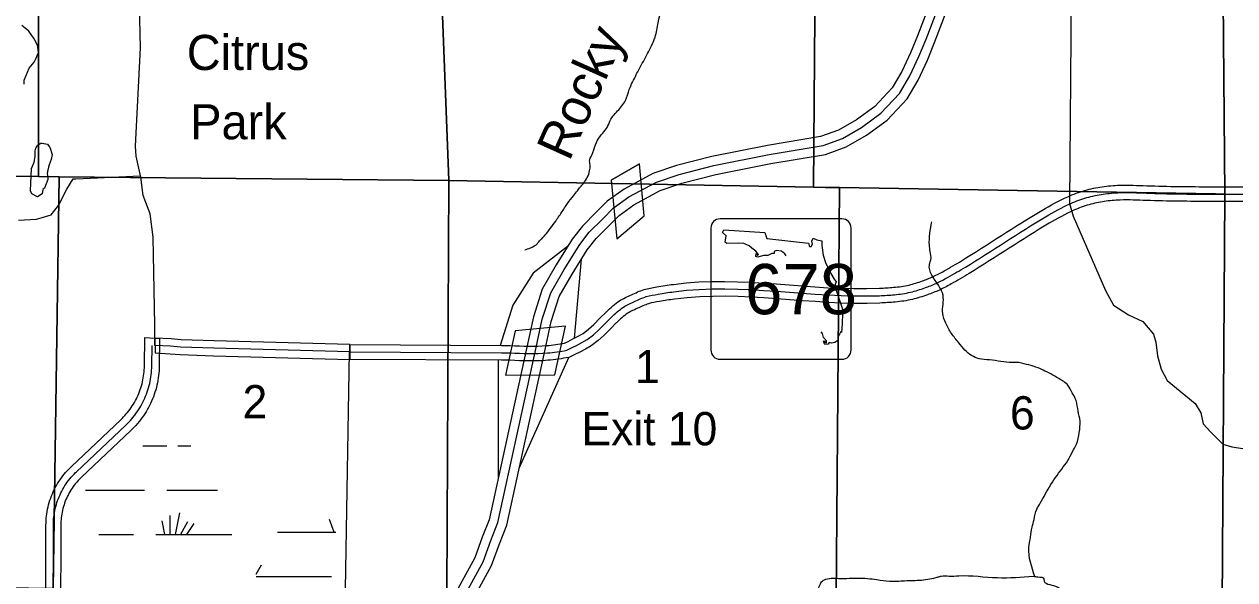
# Model space of a CAD drawing. Extents: x 380424 to 701066, y 1117407 to 1412949.
# Drawn here: x 467937 to 484334, y 1358647 to 1366165 of the extents above; entities that cross this region are included whole.
import ezdxf

# ---------------------------------------------------------------- set-up
doc = ezdxf.new("R2010")
doc.units = 0
for name, color, linetype in [('Bridges and Drawbridges Tollroads', 7, 'Continuous'), ('Communities and Subdivisions Names without Post Office', 7, 'Continuous'), ('County Route Divided Highway Outline and Fill', 7, 'Continuous'), ('County Routes Highway Center Lines', 7, 'Continuous'), ('Lakes and Ponds', 7, 'Continuous'), ('Local Roads Paved', 7, 'Continuous'), ('Masks for Road Features', 7, 'Continuous'), ('Narrow River Creek and Branch and Slough', 7, 'Continuous'), ('Narrow River Creek and Branch and Slough Text', 7, 'Continuous'), ('Roadshilelds State Highways', 7, 'Continuous'), ('Section Lines', 7, 'Continuous'), ('Section Numbers', 7, 'Continuous'), ('State Route Divided Highway Outline and Fill', 7, 'Continuous'), ('State Routes Highway Center Lines', 7, 'Continuous'), ('Swamps', 7, 'Continuous'), ('Toll Divided Highway Outline and Fill', 7, 'Continuous'), ('Toll Highway Center Lines', 7, 'Continuous'), ('Toll Ramps', 7, 'Continuous'), ('Tollroads Related Text', 7, 'Continuous'), ('Township  and Range lines', 7, 'Continuous')]:
    doc.layers.add(name, color=color, linetype=linetype)

msp = doc.modelspace()

# ---------------------------------------------------------------- linework, layer by layer
at = {"layer": 'Bridges and Drawbridges Tollroads'}
for p, q in [((475888, 1364057), (476270, 1364274)), ((475963, 1363263), (476336, 1363571))]:
    msp.add_line(p, q, dxfattribs=at)
at = {"layer": 'County Route Divided Highway Outline and Fill'}
msp.add_line((469771, 1361911), (469769, 1361716), dxfattribs=at)
msp.add_lwpolyline([(468228, 1358098), (468232, 1359387), (468233, 1359417), (468234, 1359448), (468236, 1359479), (468239, 1359510), (468244, 1359541), (468248, 1359572), (468254, 1359602), (468261, 1359633), (468268, 1359663), (468277, 1359693), (468286, 1359723), (468296, 1359752), (468307, 1359781), (468318, 1359810), (468331, 1359839), (468344, 1359867), (468358, 1359894), (468373, 1359922), (468389, 1359949), (468405, 1359975), (468422, 1360001), (468440, 1360027), (468459, 1360052), (468478, 1360076), (468498, 1360100), (468519, 1360123), (468540, 1360146), (468562, 1360168), (468577, 1360182), (469244, 1360812), (469264, 1360831), (469283, 1360851), (469302, 1360871), (469320, 1360892), (469337, 1360913), (469354, 1360934), (469371, 1360956), (469386, 1360978), (469401, 1361001), (469416, 1361024), (469430, 1361048), (469443, 1361072), (469456, 1361096), (469468, 1361120), (469479, 1361145), (469490, 1361170), (469500, 1361196), (469509, 1361222), (469518, 1361247), (469526, 1361274), (469533, 1361300), (469539, 1361327), (469545, 1361353), (469550, 1361380), (469555, 1361407), (469558, 1361434), (469561, 1361461), (469564, 1361489), (469565, 1361516), (469566, 1361544), (469571, 1361924), (469771, 1361914), (469766, 1361541), (469766, 1361540), (469765, 1361508), (469763, 1361475), (469760, 1361442), (469757, 1361410), (469753, 1361378), (469747, 1361345), (469741, 1361313), (469734, 1361281), (469727, 1361250), (469718, 1361218), (469708, 1361187), (469698, 1361156), (469687, 1361125), (469675, 1361095), (469662, 1361065), (469649, 1361035), (469634, 1361006), (469619, 1360977), (469603, 1360948), (469587, 1360920), (469569, 1360892), (469551, 1360865), (469532, 1360838), (469513, 1360812), (469493, 1360787), (469472, 1360762), (469450, 1360737), (469428, 1360713), (469405, 1360690), (469382, 1360667), (468715, 1360038), (468702, 1360025), (468684, 1360007), (468667, 1359989), (468650, 1359969), (468633, 1359950), (468618, 1359930), (468602, 1359910), (468588, 1359889), (468574, 1359867), (468560, 1359846), (468548, 1359824), (468535, 1359801), (468524, 1359779), (468513, 1359756), (468503, 1359732), (468493, 1359709), (468484, 1359685), (468476, 1359661), (468469, 1359637), (468462, 1359612), (468456, 1359587), (468450, 1359562), (468445, 1359537), (468441, 1359512), (468438, 1359487), (468436, 1359462), (468434, 1359436), (468433, 1359411), (468432, 1359385), (468428, 1358097)], dxfattribs=at)
msp.add_lwpolyline([(472348, 1361830), (470509, 1361880), (470062, 1361894), (469927, 1361906), (469706, 1361917), (469709, 1361717), (469913, 1361707), (470050, 1361695), (470503, 1361680), (472347, 1361630)], close=True, dxfattribs=at)
at = {"layer": 'County Routes Highway Center Lines'}
for points in [[(472348, 1361730), (470506, 1361780), (470056, 1361795), (469920, 1361807), (469707, 1361817), (469705, 1361978), (469705, 1362092), (469684, 1363286), (469643, 1363598), (469549, 1363848), (469518, 1364098), (469455, 1364379), (469445, 1364514), (469512, 1365848), (469476, 1367393)], [(468328, 1358097), (468332, 1359386), (468333, 1359414), (468334, 1359442), (468336, 1359471), (468339, 1359499), (468342, 1359527), (468347, 1359555), (468352, 1359582), (468358, 1359610), (468365, 1359638), (468373, 1359665), (468381, 1359692), (468390, 1359719), (468400, 1359745), (468411, 1359771), (468422, 1359797), (468434, 1359823), (468447, 1359848), (468460, 1359873), (468475, 1359897), (468489, 1359921), (468505, 1359945), (468521, 1359968), (468538, 1359991), (468556, 1360013), (468574, 1360035), (468593, 1360056), (468612, 1360077), (468632, 1360097), (468646, 1360110), (469313, 1360740), (469335, 1360761), (469356, 1360782), (469376, 1360804), (469396, 1360827), (469415, 1360850), (469434, 1360873), (469451, 1360897), (469469, 1360922), (469485, 1360947), (469501, 1360972), (469517, 1360998), (469531, 1361024), (469545, 1361051), (469558, 1361078), (469571, 1361105), (469582, 1361133), (469593, 1361160), (469604, 1361189), (469613, 1361217), (469622, 1361246), (469630, 1361275), (469637, 1361304), (469643, 1361333), (469649, 1361363), (469654, 1361392), (469658, 1361422), (469661, 1361452), (469663, 1361482), (469665, 1361512), (469666, 1361542), (469666, 1361542), (469670, 1361819)], [(472265, 1357179), (472345, 1361730)]]:
    msp.add_lwpolyline(points, dxfattribs=at)
at = {"layer": 'Lakes and Ponds'}
msp.add_lwpolyline([(467935, 1365356), (467938, 1365409), (468006, 1365572), (468074, 1365654), (468095, 1365698), (468129, 1365785), (468118, 1365880), (468074, 1365969), (467998, 1366073), (467951, 1366113), (467903, 1366149)], dxfattribs=at)
msp.add_lwpolyline([(468037, 1364211), (468063, 1364275), (468074, 1364301), (468084, 1364375), (468084, 1364454), (468095, 1364486), (468116, 1364528), (468164, 1364554), (468180, 1364554), (468253, 1364544), (468275, 1364512), (468285, 1364502), (468317, 1364401), (468301, 1364333), (468275, 1364264), (468264, 1364232), (468253, 1364174), (468248, 1364143), (468253, 1364121), (468259, 1364063), (468211, 1363947), (468190, 1363931), (468181, 1363869), (468118, 1363830), (468042, 1363868), (468024, 1363909)], close=True, dxfattribs=at)
at = {"layer": 'Local Roads Paved'}
for points in [[(482118, 1366568), (482097, 1363738), (482147, 1363567), (482584, 1362564), (482692, 1362363), (482893, 1362234), (483088, 1362142), (483232, 1361972), (483263, 1361864), (483289, 1361679), (483335, 1361499), (483420, 1361345), (483796, 1361031), (483873, 1360908), (483904, 1360759), (484012, 1360645), (484171, 1360481), (484294, 1360445), (484711, 1360383)], [(467858, 1363514), (468105, 1363527), (468303, 1363588), (468402, 1363712), (468513, 1363935), (468600, 1364071), (468637, 1364071), (469514, 1364115)]]:
    msp.add_lwpolyline(points, dxfattribs=at)
at = {"layer": 'Masks for Road Features'}
msp.add_line((472348, 1361830), (472347, 1361630), dxfattribs=at)
for points in [[(476270, 1364274), (475888, 1364057), (475963, 1363263), (476336, 1363571)], [(474589, 1362017), (474458, 1361417), (475125, 1361422), (475267, 1362079)]]:
    msp.add_lwpolyline(points, close=True, dxfattribs=at)
at = {"layer": 'Narrow River Creek and Branch and Slough'}
for points in [[(474719, 1363111), (474861, 1363175), (474896, 1363206), (474917, 1363234), (474946, 1363263), (475010, 1363334), (475153, 1363527), (475235, 1363648), (475278, 1363713), (475296, 1363738), (475378, 1363845), (475431, 1363913), (475470, 1363963), (475492, 1363988), (475528, 1364033), (475600, 1364205), (475600, 1364279), (475595, 1364311), (475626, 1364395), (475674, 1364533), (475743, 1364654), (475854, 1364812), (475864, 1364839), (475975, 1364992), (476081, 1365135), (476133, 1365282), (476176, 1365383), (476228, 1365483), (476265, 1365557), (476324, 1365663), (476434, 1365874), (476482, 1365990), (476524, 1366185), (476625, 1366576), (476677, 1366766), (476746, 1366914), (476799, 1367009), (476852, 1367067), (476899, 1367136), (476978, 1367189), (477100, 1367273), (477195, 1367331), (477311, 1367405), (477401, 1367469), (477459, 1367516), (477554, 1367627), (477638, 1367691), (477763, 1367886), (477797, 1367997), (477866, 1368377), (477877, 1368506), (477869, 1368677), (477844, 1368937), (477755, 1369148), (477686, 1369285), (477612, 1369439), (477512, 1369676), (477459, 1369851), (477443, 1369946), (477443, 1369998), (477469, 1370120), (477528, 1370241), (477538, 1370273), (477549, 1370289), (477617, 1370421), (477617, 1370426), (477654, 1370516), (477665, 1370627), (477702, 1370727), (477691, 1370944), (477691, 1371018), (477686, 1371155), (477691, 1371245), (477697, 1371282), (477734, 1371414), (477786, 1371646), (477792, 1371725), (477802, 1371773), (477813, 1371852), (477813, 1371915), (477823, 1372000)], [(481627, 1358693), (481546, 1359083), (481568, 1359225), (481589, 1359357), (481615, 1359463), (481652, 1359605), (481700, 1359685), (481768, 1359806), (481927, 1360060), (482090, 1360292), (482154, 1360413), (482191, 1360482), (482228, 1360640), (482238, 1360794), (482212, 1360931), (482185, 1361073), (482133, 1361179), (482075, 1361279), (481953, 1361369), (481842, 1361433), (481737, 1361485), (481605, 1361538), (481483, 1361570), (481409, 1361586), (481319, 1361586), (481013, 1361623), (480870, 1361639), (480770, 1361681), (480680, 1361755), (480596, 1361855), (480496, 1361982), (480422, 1362119), (480379, 1362251), (480383, 1362497), (480231, 1362769), (480200, 1362917), (480219, 1362979), (480209, 1363092), (480198, 1363175), (480229, 1363493)], [(481605, 1358697), (481668, 1358686), (481747, 1358660), (481747, 1358649), (481906, 1358560), (481990, 1358512), (482080, 1358438), (482159, 1358401), (482259, 1358338), (482413, 1358227), (482592, 1358137), (482740, 1358084), (482893, 1358026), (483041, 1358000), (483242, 1357968), (483506, 1357958), (483669, 1357995), (483949, 1358016), (484118, 1358074), (484245, 1358137), (484377, 1358222), (484509, 1358354), (484625, 1358470), (484731, 1358639), (484831, 1358892), (484895, 1359061), (484947, 1359283), (484953, 1359579), (484963, 1359743), (484979, 1359954), (485027, 1360218), (485122, 1360434), (485159, 1360503), (485217, 1360603), (485296, 1360699), (485344, 1360741), (485449, 1360836), (485549, 1360873), (485655, 1360936), (485724, 1360963), (485829, 1361021), (485893, 1361068), (486056, 1361216)], [(477082, 1357024), (477095, 1357197), (477095, 1357218), (477089, 1357250), (477089, 1357271), (477089, 1357282), (477079, 1357308), (477058, 1357382), (477058, 1357456), (477063, 1357498), (477100, 1357599), (477158, 1357688), (477248, 1357752), (477380, 1357836), (477543, 1357878), (477628, 1357910), (477792, 1357905), (478172, 1357863), (478267, 1357873), (478388, 1357884), (478468, 1357910), (478552, 1357963), (478589, 1358005), (478626, 1358058), (478658, 1358116), (478674, 1358232), (478689, 1358343), (478684, 1358438), (478689, 1358486), (478705, 1358554), (478721, 1358591), (478737, 1358618), (478795, 1358655), (478990, 1358665), (479228, 1358671), (479487, 1358649), (479656, 1358628), (479862, 1358634), (480089, 1358644), (480316, 1358686), (480358, 1358697), (480464, 1358697), (480596, 1358702), (481119, 1358676), (481605, 1358697)]]:
    msp.add_spline(points, degree=3, dxfattribs=at)
at = {"layer": 'Roadshilelds State Highways'}
for p, q in [((479013, 1363531), (477363, 1363531)), ((477238, 1363406), (477238, 1361756)), ((479138, 1361756), (479138, 1363406)), ((477363, 1361631), (479013, 1361631))]:
    msp.add_line(p, q, dxfattribs=at)
for points in [[(478258, 1363032), (478238, 1363058), (478195, 1363094), (478126, 1363104), (478096, 1363091), (478093, 1363061), (478063, 1363064), (478010, 1363035), (477951, 1363035), (477875, 1363015), (477849, 1363021), (477852, 1363064), (477869, 1363035), (477885, 1363051), (477849, 1363094), (477793, 1363137), (477757, 1363166), (477684, 1363199), (477608, 1363203), (477453, 1363199), (477430, 1363216), (477443, 1363302), (477397, 1363345), (477414, 1363384)], [(477414, 1363384), (477968, 1363345), (477997, 1363265), (478561, 1363203), (478574, 1363157), (478597, 1363157), (478614, 1363190), (478604, 1363229), (478624, 1363269), (478673, 1363246), (478739, 1363236), (478739, 1363173), (478759, 1363038), (478792, 1362942), (478861, 1362794), (478907, 1362715), (478933, 1362678), (478914, 1362622), (478940, 1362553), (478973, 1362457), (478996, 1362378), (479022, 1362309), (479022, 1362246), (479016, 1362121), (479013, 1362048), (479009, 1361992), (478996, 1362009), (478980, 1361972), (478957, 1361933), (478957, 1361887), (478917, 1361857), (478874, 1361850), (478838, 1361857), (478825, 1361837), (478782, 1361831), (478762, 1361867), (478772, 1361883), (478785, 1361860), (478802, 1361854), (478802, 1361883), (478765, 1361926), (478752, 1361979), (478730, 1362004)]]:
    msp.add_lwpolyline(points, dxfattribs=at)
for centre, start, end in [((477363, 1363406), 89.9997, 179.9997), ((479013, 1363406), 359.9997, 89.9997), ((477363, 1361756), 179.9997, 269.9997), ((479013, 1361756), 269.9997, 359.9997)]:
    msp.add_arc(centre, 125, start, end, dxfattribs=at)
at = {"layer": 'Section Lines'}
for points in [[(468127, 1369269), (468130, 1364103), (463089, 1364163), (462848, 1364167), (462841, 1369249)], [(473492, 1369227), (473689, 1364050), (468410, 1364100), (468130, 1364103), (468127, 1369269)], [(478670, 1369184), (478626, 1363959), (473689, 1364050), (473492, 1369227)], [(484160, 1369139), (484155, 1369125), (484198, 1363867), (484075, 1363868), (478981, 1363956), (478787, 1363956), (478626, 1363959), (478670, 1369184)], [(489439, 1369142), (489416, 1363802), (484198, 1363867), (484155, 1369125), (484160, 1369139)], [(468410, 1364100), (468327, 1358528), (463017, 1358603), (463089, 1364163), (468130, 1364103)], [(473689, 1364050), (473663, 1358474), (468327, 1358528), (468410, 1364100)], [(478626, 1363959), (478787, 1363956), (478981, 1363956), (478936, 1358393), (473663, 1358474), (473689, 1364050)], [(484198, 1363867), (484198, 1363851), (484164, 1358317), (478936, 1358393), (478981, 1363956), (484075, 1363868)], [(489416, 1363802), (489403, 1358280), (484164, 1358317), (484198, 1363851), (484198, 1363867)]]:
    msp.add_lwpolyline(points, close=True, dxfattribs=at)
at = {"layer": 'State Route Divided Highway Outline and Fill'}
for points in [[(475256, 1361849), (475305, 1361873), (475370, 1361907), (475442, 1361944), (475508, 1361982), (475582, 1362038), (475653, 1362104), (475735, 1362186), (475819, 1362269)], [(475957, 1362125), (475877, 1362044), (475792, 1361959), (475710, 1361884), (475618, 1361814), (475538, 1361769), (475462, 1361729), (475395, 1361694), (475315, 1361656)], [(474519, 1361617), (474401, 1361618), (472347, 1361630), (472348, 1361830), (474403, 1361818), (474520, 1361817)]]:
    msp.add_lwpolyline(points, dxfattribs=at)
for points in [[(475822, 1362272), (476001, 1362423), (476161, 1362503), (476333, 1362575), (476505, 1362610), (476730, 1362645), (479522, 1362592), (479713, 1362605), (479922, 1362636), (480105, 1362693), (480250, 1362750), (480396, 1362826), (480633, 1362965), (481722, 1363646), (482071, 1363831), (482304, 1363916), (482537, 1363966), (482775, 1363987), (483141, 1363980), (484014, 1363966), (486588, 1363946), (489396, 1363913), (491129, 1363900), (491519, 1363900), (491985, 1363926), (492443, 1363940), (493778, 1363893), (494974, 1363886), (495278, 1363906), (495566, 1363957), (495817, 1364041), (496051, 1364132), (496287, 1364247), (496541, 1364423), (496995, 1364723), (497239, 1364893), (497402, 1364978), (497560, 1365043), (497710, 1365080), (497882, 1365087), (498955, 1365094), (499048, 1365100), (499151, 1365128), (499284, 1365189), (499534, 1365347), (499670, 1365426), (499819, 1365478), (499974, 1365508), (500167, 1365514), (500587, 1365541), (500959, 1365554), (501315, 1365594), (502039, 1365668), (502292, 1365681), (502512, 1365674), (502716, 1365631), (502897, 1365558), (503064, 1365461), (503405, 1365257), (503552, 1365196), (503697, 1365160), (503838, 1365148), (504421, 1365148), (505343, 1365134), (506346, 1365101), (506605, 1365087), (507174, 1365081), (507461, 1365087), (507709, 1365087), (507983, 1365087), (509644, 1365061), (510926, 1365041), (511452, 1365020), (511640, 1364970), (511878, 1364885), (512071, 1364778), (512279, 1364625), (512384, 1364536), (512529, 1364340), (512662, 1364088), (512870, 1363557), (513144, 1362911), (513340, 1362672), (513615, 1362472), (513820, 1362379), (513997, 1362324), (514229, 1362305), (518668, 1362278), (518806, 1362238), (518953, 1362152), (519066, 1362044)], [(518932, 1361896), (518832, 1361991), (518726, 1362052), (518638, 1362078), (514220, 1362105), (513959, 1362126), (513749, 1362191), (513514, 1362298), (513202, 1362525), (512971, 1362807), (512685, 1363482), (512479, 1364005), (512359, 1364233), (512237, 1364398), (512155, 1364469), (511963, 1364610), (511796, 1364702), (511580, 1364778), (511422, 1364821), (510920, 1364841), (509641, 1364861), (507981, 1364887), (507709, 1364887), (507463, 1364887), (507176, 1364881), (506598, 1364888), (506337, 1364901), (505339, 1364934), (504420, 1364948), (503829, 1364948), (503664, 1364962), (503489, 1365006), (503315, 1365078), (502963, 1365288), (502809, 1365378), (502657, 1365439), (502488, 1365475), (502294, 1365481), (502054, 1365468), (501337, 1365395), (500973, 1365355), (500597, 1365341), (500177, 1365315), (499997, 1365308), (499872, 1365284), (499754, 1365243), (499637, 1365175), (499380, 1365013), (499220, 1364940), (499082, 1364902), (498962, 1364894), (497887, 1364888), (497739, 1364881), (497623, 1364852), (497487, 1364797), (497343, 1364722), (497107, 1364558), (496654, 1364257), (496388, 1364074), (496131, 1363948), (495885, 1363852), (495615, 1363763), (495302, 1363707), (494980, 1363686), (493774, 1363693), (492442, 1363740), (491993, 1363727), (491525, 1363700), (491128, 1363700), (489394, 1363713), (486586, 1363746), (484011, 1363767), (483137, 1363780), (482782, 1363786), (482567, 1363767), (482360, 1363723), (482153, 1363648), (481822, 1363473), (480736, 1362793), (480493, 1362651), (480333, 1362568), (480171, 1362504), (479967, 1362441), (479735, 1362406), (479527, 1362392), (476743, 1362445), (476541, 1362414), (476393, 1362383), (476245, 1362321), (476111, 1362254), (475959, 1362126)], [(475819, 1362269), (475821, 1362272), (475822, 1362272)], [(475959, 1362126), (475958, 1362125), (475957, 1362125)], [(474520, 1361817), (475016, 1361817), (475256, 1361849)], [(475315, 1361656), (475030, 1361617), (474519, 1361617)]]:
    msp.add_spline(points, degree=3, dxfattribs=at)
at = {"layer": 'State Routes Highway Center Lines'}
for points in [[(475285, 1361753), (475350, 1361784), (475416, 1361818), (475490, 1361857), (475563, 1361898), (475646, 1361961), (475723, 1362032), (475806, 1362115), (475889, 1362198)], [(472348, 1361730), (474402, 1361718), (474519, 1361717)]]:
    msp.add_lwpolyline(points, dxfattribs=at)
for points in [[(475889, 1362198), (476056, 1362338), (476203, 1362412), (476363, 1362479), (476523, 1362512), (476736, 1362545), (479524, 1362492), (479724, 1362505), (479944, 1362539), (480138, 1362599), (480291, 1362659), (480445, 1362739), (480685, 1362879), (481772, 1363560), (482112, 1363740), (482332, 1363820), (482552, 1363866), (482779, 1363887), (483139, 1363880), (484013, 1363866), (486587, 1363846), (489395, 1363813), (491129, 1363800), (491522, 1363800), (491989, 1363826), (492443, 1363840), (493776, 1363793), (494977, 1363786), (495290, 1363806), (495590, 1363860), (495851, 1363947), (496091, 1364040), (496337, 1364160), (496598, 1364340), (497051, 1364641), (497291, 1364807), (497445, 1364887), (497591, 1364947), (497725, 1364981), (497885, 1364987), (498958, 1364994), (499065, 1365001), (499185, 1365034), (499332, 1365101), (499585, 1365261), (499712, 1365334), (499845, 1365381), (499986, 1365408), (500172, 1365415), (500592, 1365441), (500966, 1365455), (501326, 1365495), (502046, 1365568), (502293, 1365581), (502500, 1365575), (502687, 1365535), (502853, 1365468), (503013, 1365374), (503360, 1365168), (503520, 1365101), (503680, 1365061), (503834, 1365048), (504421, 1365048), (505341, 1365034), (506341, 1365001), (506601, 1364987), (507175, 1364981), (507462, 1364987), (507709, 1364987), (507982, 1364987), (509643, 1364961), (510923, 1364941), (511437, 1364921), (511610, 1364874), (511837, 1364794), (512017, 1364694), (512217, 1364547), (512310, 1364467), (512444, 1364287), (512570, 1364047), (512777, 1363520), (513057, 1362859), (513271, 1362599), (513564, 1362385), (513784, 1362285), (513978, 1362225), (514224, 1362205), (518653, 1362178), (518766, 1362145), (518893, 1362072), (519067, 1361904)], [(474519, 1361717), (475023, 1361717), (475285, 1361753)]]:
    msp.add_spline(points, degree=3, dxfattribs=at)
at = {"layer": 'Swamps'}
for p, q in [((469546, 1360459), (469868, 1360459)), ((469118, 1359859), (469568, 1359859)), ((469909, 1359517), (469909, 1359259)), ((470042, 1359553), (469983, 1359259)), ((469800, 1359445), (469837, 1359259)), ((470150, 1359433), (470056, 1359258)), ((470235, 1359408), (470136, 1359259)), ((469118, 1359259), (469418, 1359259)), ((471370, 1359291), (471970, 1359291))]:
    msp.add_line(p, q, dxfattribs=at)
for points in [[(470018, 1360459), (470194, 1360459)], [(468767, 1359859), (469118, 1359859)], [(469868, 1359859), (470556, 1359859)], [(472136, 1359292), (472070, 1359465)], [(468948, 1359259), (469118, 1359259)], [(469718, 1359259), (470751, 1359259)], [(471970, 1359291), (472158, 1359291)], [(471147, 1358845), (471073, 1358718)], [(471081, 1358691), (471970, 1358691)], [(471970, 1358691), (472098, 1358691)]]:
    msp.add_lwpolyline(points, dxfattribs=at)
at = {"layer": 'Toll Divided Highway Outline and Fill'}
for points in [[(480279, 1366650), (480035, 1366009), (479941, 1365778), (479823, 1365524), (479694, 1365306), (479458, 1365054), (479212, 1364873), (478966, 1364734), (478725, 1364645), (478006, 1364526), (477251, 1364377), (476772, 1364252), (476453, 1364145), (476062, 1363935), (475832, 1363769), (475686, 1363623), (475498, 1363434), (475358, 1363257), (475144, 1362910), (474953, 1362582), (474834, 1362206), (474737, 1361755), (474234, 1359459), (474141, 1359222), (474039, 1358942), (473259, 1357521)], [(473479, 1357403), (474267, 1358839), (474375, 1359134), (474474, 1359386), (474981, 1361702), (475076, 1362142), (475183, 1362480), (475359, 1362781), (475563, 1363114), (475685, 1363268), (475863, 1363446), (475995, 1363578), (476195, 1363723), (476553, 1363915), (476844, 1364013), (477307, 1364133), (478051, 1364280), (478789, 1364403), (479071, 1364506), (479348, 1364663), (479625, 1364866), (479895, 1365155), (480044, 1365407), (480170, 1365677), (480268, 1365917), (480512, 1366560)]]:
    msp.add_lwpolyline(points, dxfattribs=at)
at = {"layer": 'Toll Highway Center Lines'}
msp.add_lwpolyline([(473369, 1357462), (474153, 1358890), (474258, 1359178), (474354, 1359422), (474859, 1361729), (474955, 1362174), (475068, 1362531), (475251, 1362845), (475461, 1363185), (475591, 1363351), (475774, 1363534), (475914, 1363674), (476128, 1363829), (476503, 1364030), (476808, 1364133), (477279, 1364255), (478028, 1364403), (478757, 1364524), (479019, 1364620), (479280, 1364768), (479542, 1364960), (479794, 1365230), (479934, 1365466), (480056, 1365728), (480152, 1365963), (480396, 1366605)], dxfattribs=at)
at = {"layer": 'Toll Ramps'}
for points in [[(475298, 1363159), (474830, 1362798), (474554, 1362364), (474386, 1361818)], [(475389, 1361917), (475485, 1362986)], [(474643, 1360159), (475313, 1361656)], [(474357, 1361618), (474357, 1360023)]]:
    msp.add_lwpolyline(points, dxfattribs=at)
at = {"layer": 'Township  and Range lines'}
for p, q in [((478670, 1369184), (478626, 1363959)), ((463089, 1364163), (468130, 1364103)), ((468130, 1364103), (468410, 1364100)), ((468410, 1364100), (473689, 1364050)), ((473689, 1364050), (478626, 1363959)), ((478626, 1363959), (478787, 1363956)), ((478626, 1363959), (478786, 1363956)), ((478786, 1363956), (478981, 1363956)), ((478787, 1363956), (478981, 1363956)), ((478981, 1363956), (478936, 1358393)), ((478981, 1363956), (484075, 1363868)), ((484075, 1363868), (484198, 1363867)), ((484198, 1363867), (489416, 1363802))]:
    msp.add_line(p, q, dxfattribs=at)

# ---------------------------------------------------------------- texts
at = {"layer": 'Communities and Subdivisions Names without Post Office'}
for s, p in [('Citrus', (470139, 1365546)), ('Park', (470186, 1364608))]:
    msp.add_text(s, height=475, rotation=0.0001, dxfattribs=at).set_placement(p)
at = {"layer": 'Narrow River Creek and Branch and Slough Text'}
msp.add_text('Rocky', height=500, rotation=65.8392, dxfattribs=at).set_placement((475319, 1364298))
at = {"layer": 'Roadshilelds State Highways'}
msp.add_text('678', height=680, rotation=359.9997, dxfattribs=at).set_placement((477701, 1362241))
at = {"layer": 'Section Numbers'}
for s, p in [('1', (476210, 1361308)), ('2', (470895, 1360832)), ('6', (481289, 1360681))]:
    msp.add_text(s, height=450, dxfattribs=at).set_placement(p)
at = {"layer": 'Tollroads Related Text'}
msp.add_text('Exit 10', height=450, dxfattribs=at).set_placement((475485, 1360467))

doc.saveas('drawing.dxf')
